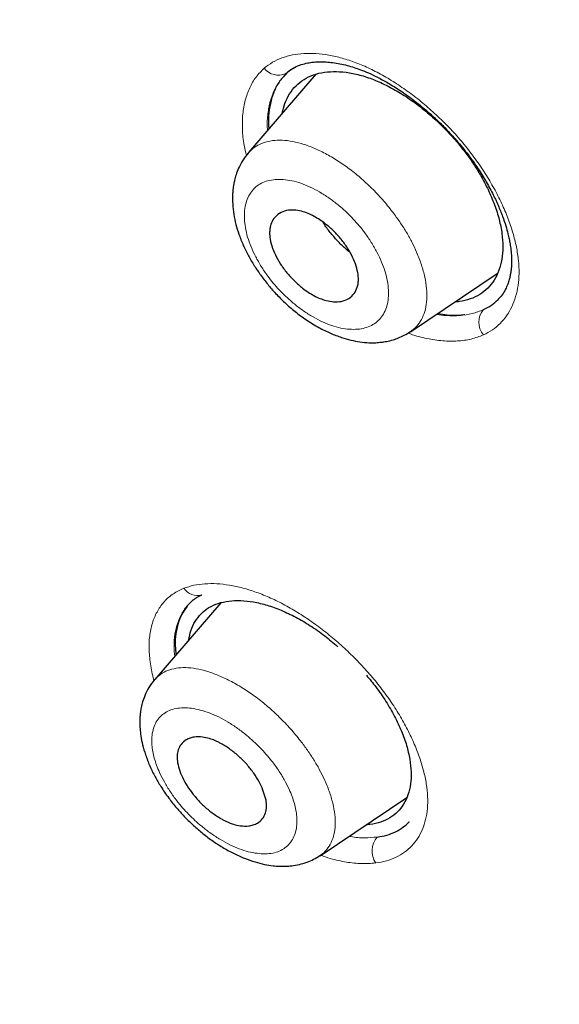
# Model space of a CAD drawing. Header units: millimetres. Extents: x 8 to 830, y 12 to 2106.
# Tile 80 of 624: x 709 to 718, y 706 to 722. Entities that reach past the tile are written whole.
import ezdxf

# ---------------------------------------------------------------- set-up
doc = ezdxf.new("R2010")
doc.units = ezdxf.units.MM

msp = doc.modelspace()

# ---------------------------------------------------------------- linework, layer by layer
at = {"color": 7, "linetype": 'Continuous', "lineweight": 30}
for p, q in [((713.351, 721.124), (713.264, 721.063)), ((713.351, 721.124), (713.264, 721.063)), ((713.713, 721.024), (712.624, 719.76)), ((713.264, 721.063), (713.22, 721.014)), ((713.264, 721.063), (713.22, 721.014)), ((713.34, 720.78), (713.34, 720.779)), ((713.34, 720.78), (713.34, 720.779)), ((712.621, 719.754), (712.626, 719.758)), ((715.238, 716.869), (716.639, 717.81)), ((712.177, 712.496), (711.113, 711.262)), ((711.816, 712.268), (711.815, 712.268)), ((711.816, 712.268), (711.815, 712.268)), ((711.111, 711.257), (711.115, 711.26)), ((713.779, 708.416), (715.177, 709.356)), ((714.911, 709.03), (714.911, 709.03)), ((714.911, 709.03), (714.911, 709.03)), ((715.215, 708.961), (715.21, 708.955)), ((715.215, 708.961), (715.21, 708.955))]:
    msp.add_line(p, q, dxfattribs=at)
at = {"color": 8, "linetype": 'Continuous', "lineweight": 0}
for centre, radius, start, end in [((713.107, 721.296), 0.286, 217.291, 294.6149), ((716.652, 717.023), 0.313, 139.4018, 220.5338), ((711.8, 712.875), 0.26, 213.412, 286.1331), ((714.969, 708.491), 0.35, 139.5905, 213.3906)]:
    msp.add_arc(centre, radius, start, end, dxfattribs=at)
at = {"color": 7, "linetype": 'Continuous', "lineweight": 30}
for points, knots in [([(745.66, 659.793), (745.764, 660.48), (745.971, 661.845), (745.98, 664.126), (745.839, 666.5), (745.56, 668.959), (745.14, 671.737), (744.556, 674.849), (743.797, 678.294), (742.854, 682.202), (741.733, 686.567), (740.511, 691.367), (739.225, 696.219), (737.786, 701.184), (736.391, 705.441), (735.113, 708.944), (734.037, 711.64), (732.813, 714.414), (731.398, 717.272), (729.843, 720.044), (728.157, 722.696), (726.376, 725.186), (724.413, 727.609), (722.337, 729.916), (720.208, 732.099), (717.695, 734.506), (714.797, 737.084), (711.525, 739.783), (708.262, 742.307), (705.016, 744.673), (701.796, 746.871), (698.615, 748.9), (695.479, 750.78), (692.381, 752.569), (689.295, 754.346), (686.217, 756.051), (683.165, 757.625), (680.16, 759.028), (677.244, 760.204), (675.269, 760.946), (674.312, 761.211), (674.26, 761.225)], [0, 0, 0, 0, 0.023935, 0.047635, 0.071169, 0.094574, 0.117899, 0.148366, 0.178728, 0.20898, 0.250046, 0.291057, 0.332254, 0.37365, 0.415251, 0.436181, 0.457263, 0.478525, 0.500011, 0.521763, 0.540096, 0.558639, 0.577194, 0.595519, 0.613623, 0.631556, 0.658212, 0.684675, 0.711018, 0.737314, 0.763595, 0.789782, 0.815797, 0.841579, 0.86736, 0.893376, 0.919565, 0.94584, 0.972143, 0.998483, 1, 1, 1, 1]), ([(743.45, 659.754), (743.536, 660.303), (743.706, 661.399), (743.755, 663.206), (743.693, 665.094), (743.525, 667.057), (743.274, 669.076), (742.895, 671.534), (742.343, 674.457), (741.591, 677.86), (740.714, 681.472), (739.73, 685.281), (738.696, 689.26), (737.633, 693.26), (736.493, 697.313), (735.227, 701.441), (734.03, 704.96), (732.964, 707.832), (732.094, 710.019), (731.136, 712.244), (730.074, 714.508), (728.887, 716.81), (727.667, 718.948), (726.439, 720.901), (725.24, 722.656), (723.945, 724.39), (722.408, 726.273), (720.622, 728.271), (718.603, 730.357), (716.402, 732.483), (714.029, 734.631), (711.494, 736.787), (708.95, 738.833), (706.405, 740.778), (703.657, 742.781), (700.714, 744.8), (697.589, 746.803), (694.493, 748.666), (691.419, 750.443), (688.356, 752.204), (685.314, 753.882), (682.312, 755.424), (679.564, 756.692), (677.073, 757.715), (674.829, 758.533), (672.65, 759.212), (670.55, 759.73), (668.662, 760.044), (666.993, 760.153), (665.547, 760.068), (664.361, 759.784), (663.429, 759.327), (662.726, 758.745), (662.156, 758.011), (661.664, 757.051), (661.286, 755.835), (661.05, 754.356), (660.959, 752.757), (660.986, 751.069), (661.11, 749.313), (661.377, 746.902), (661.862, 743.795), (662.626, 739.955), (663.522, 736.044), (664.503, 732.091), (665.516, 728.124), (666.494, 724.364), (667.481, 720.778), (668.494, 717.36), (669.615, 713.883), (670.712, 710.777), (671.749, 708.066), (672.685, 705.768), (673.71, 703.433), (674.823, 701.061), (675.666, 699.448), (676.088, 698.641)], [0, 0, 0, 0, 0.011709, 0.0234, 0.035079, 0.046745, 0.058401, 0.070053, 0.08835, 0.106637, 0.124908, 0.145647, 0.166375, 0.187119, 0.207887, 0.228673, 0.249479, 0.259892, 0.270315, 0.28075, 0.291198, 0.301658, 0.31213, 0.319994, 0.327864, 0.335737, 0.343609, 0.354092, 0.364563, 0.37502, 0.38755, 0.400066, 0.41258, 0.425091, 0.437599, 0.45323, 0.468841, 0.484431, 0.499999, 0.515569, 0.531166, 0.546782, 0.562408, 0.574915, 0.587424, 0.599934, 0.612454, 0.624987, 0.635443, 0.645912, 0.656393, 0.664263, 0.672136, 0.680006, 0.687871, 0.698343, 0.708803, 0.71925, 0.729685, 0.740108, 0.750521, 0.771326, 0.792113, 0.81288, 0.833624, 0.854353, 0.875091, 0.892532, 0.909986, 0.927451, 0.944927, 0.955919, 0.966921, 0.977933, 0.988958, 1, 1, 1, 1]), ([(743.45, 659.754), (743.536, 660.303), (743.706, 661.399), (743.755, 663.206), (743.693, 665.094), (743.525, 667.057), (743.274, 669.076), (742.895, 671.534), (742.343, 674.457), (741.591, 677.86), (740.714, 681.472), (739.73, 685.281), (738.696, 689.26), (737.633, 693.26), (736.493, 697.313), (735.227, 701.441), (734.03, 704.96), (732.964, 707.832), (732.094, 710.019), (731.136, 712.244), (730.074, 714.508), (728.887, 716.81), (727.667, 718.948), (726.439, 720.901), (725.24, 722.656), (723.945, 724.39), (722.408, 726.273), (720.622, 728.271), (718.603, 730.357), (716.402, 732.483), (714.029, 734.631), (711.494, 736.787), (708.95, 738.833), (706.405, 740.778), (703.657, 742.781), (700.714, 744.8), (697.589, 746.803), (694.493, 748.666), (691.419, 750.443), (688.356, 752.204), (685.314, 753.882), (682.312, 755.424), (679.564, 756.692), (677.073, 757.715), (674.829, 758.533), (672.65, 759.212), (670.55, 759.73), (668.662, 760.044), (666.993, 760.153), (665.547, 760.068), (664.361, 759.784), (663.429, 759.327), (662.726, 758.745), (662.156, 758.011), (661.664, 757.051), (661.286, 755.835), (661.05, 754.356), (660.959, 752.757), (660.986, 751.069), (661.11, 749.313), (661.377, 746.902), (661.862, 743.795), (662.626, 739.955), (663.522, 736.044), (664.503, 732.091), (665.516, 728.124), (666.494, 724.364), (667.481, 720.778), (668.494, 717.36), (669.615, 713.883), (670.712, 710.777), (671.749, 708.066), (672.685, 705.768), (673.71, 703.433), (674.823, 701.061), (675.666, 699.448), (676.088, 698.641)], [0, 0, 0, 0, 0.011709, 0.0234, 0.035079, 0.046745, 0.058401, 0.070053, 0.08835, 0.106637, 0.124908, 0.145647, 0.166375, 0.187119, 0.207887, 0.228673, 0.249479, 0.259892, 0.270315, 0.28075, 0.291198, 0.301658, 0.31213, 0.319994, 0.327864, 0.335737, 0.343609, 0.354092, 0.364563, 0.37502, 0.38755, 0.400066, 0.41258, 0.425091, 0.437599, 0.45323, 0.468841, 0.484431, 0.499999, 0.515569, 0.531166, 0.546782, 0.562408, 0.574915, 0.587424, 0.599934, 0.612454, 0.624987, 0.635443, 0.645912, 0.656393, 0.664263, 0.672136, 0.680006, 0.687871, 0.698343, 0.708803, 0.71925, 0.729685, 0.740108, 0.750521, 0.771326, 0.792113, 0.81288, 0.833624, 0.854353, 0.875091, 0.892532, 0.909986, 0.927451, 0.944927, 0.955919, 0.966921, 0.977933, 0.988958, 1, 1, 1, 1]), ([(742.571, 660.024), (742.702, 660.656), (742.964, 661.919), (743.037, 664.065), (742.952, 666.326), (742.716, 668.694), (742.334, 671.384), (741.782, 674.409), (741.053, 677.773), (740.132, 681.615), (739.022, 685.93), (737.808, 690.683), (736.538, 695.476), (735.118, 700.36), (733.745, 704.541), (732.485, 707.966), (731.426, 710.584), (730.23, 713.25), (728.864, 715.969), (727.38, 718.581), (725.796, 721.051), (724.143, 723.35), (722.332, 725.59), (720.407, 727.748), (718.409, 729.809), (716.02, 732.109), (713.243, 734.595), (710.095, 737.206), (706.949, 739.656), (703.805, 741.957), (700.673, 744.106), (697.565, 746.096), (694.484, 747.945), (692.448, 749.121), (691.43, 749.71)], [0, 0, 0, 0, 0.027961, 0.055896, 0.083926, 0.111994, 0.13998, 0.176562, 0.213145, 0.249758, 0.299733, 0.349715, 0.399667, 0.449587, 0.499558, 0.524633, 0.549704, 0.574672, 0.599627, 0.624766, 0.645672, 0.666497, 0.687479, 0.708392, 0.729201, 0.750078, 0.781476, 0.812638, 0.843742, 0.874921, 0.906237, 0.937548, 0.968776, 1, 1, 1, 1]), ([(713.227, 721.036), (713.263, 721.065), (713.33, 721.12), (713.444, 721.171), (713.55, 721.202), (713.642, 721.218), (713.717, 721.225), (713.776, 721.226), (713.828, 721.226), (713.894, 721.223), (713.985, 721.215), (714.098, 721.196), (714.214, 721.169), (714.325, 721.136), (714.439, 721.096), (714.566, 721.045), (714.715, 720.974), (714.885, 720.881), (715.077, 720.762), (715.288, 720.612), (715.486, 720.451), (715.664, 720.29), (715.814, 720.141), (715.977, 719.965), (716.145, 719.762), (716.308, 719.536), (716.446, 719.317), (716.56, 719.109), (716.652, 718.914), (716.723, 718.738), (716.774, 718.584), (716.808, 718.463), (716.83, 718.368), (716.846, 718.282), (716.86, 718.185), (716.87, 718.075), (716.87, 717.977), (716.865, 717.896), (716.857, 717.833), (716.846, 717.771), (716.83, 717.705), (716.806, 717.631), (716.769, 717.548), (716.717, 717.46), (716.667, 717.407), (716.641, 717.379)], [0, 0, 0, 0, 0.035381, 0.066161, 0.092272, 0.113641, 0.130212, 0.141944, 0.151866, 0.162813, 0.182463, 0.204396, 0.225338, 0.244473, 0.261796, 0.282467, 0.306139, 0.333081, 0.363318, 0.396866, 0.433723, 0.460092, 0.486406, 0.511955, 0.548822, 0.583805, 0.616935, 0.64823, 0.677684, 0.705177, 0.729321, 0.749701, 0.763315, 0.776604, 0.793685, 0.814645, 0.837359, 0.851326, 0.865116, 0.878729, 0.893698, 0.91329, 0.937574, 0.966498, 1, 1, 1, 1]), ([(713.227, 721.036), (713.263, 721.065), (713.33, 721.12), (713.444, 721.171), (713.55, 721.202), (713.642, 721.218), (713.717, 721.225), (713.776, 721.226), (713.828, 721.226), (713.894, 721.223), (713.985, 721.215), (714.098, 721.196), (714.214, 721.169), (714.325, 721.136), (714.439, 721.096), (714.566, 721.045), (714.715, 720.974), (714.885, 720.881), (715.077, 720.762), (715.288, 720.612), (715.486, 720.451), (715.664, 720.29), (715.814, 720.141), (715.977, 719.965), (716.145, 719.762), (716.308, 719.536), (716.446, 719.317), (716.56, 719.109), (716.652, 718.914), (716.723, 718.738), (716.774, 718.584), (716.808, 718.463), (716.83, 718.368), (716.846, 718.282), (716.86, 718.185), (716.87, 718.075), (716.87, 717.977), (716.865, 717.896), (716.857, 717.833), (716.846, 717.771), (716.83, 717.705), (716.806, 717.631), (716.769, 717.548), (716.717, 717.46), (716.667, 717.407), (716.641, 717.379)], [0, 0, 0, 0, 0.035381, 0.066161, 0.092272, 0.113641, 0.130212, 0.141944, 0.151866, 0.162813, 0.182463, 0.204396, 0.225338, 0.244473, 0.261796, 0.282467, 0.306139, 0.333081, 0.363318, 0.396866, 0.433723, 0.460092, 0.486406, 0.511955, 0.548822, 0.583805, 0.616935, 0.64823, 0.677684, 0.705177, 0.729321, 0.749701, 0.763315, 0.776604, 0.793685, 0.814645, 0.837359, 0.851326, 0.865116, 0.878729, 0.893698, 0.91329, 0.937574, 0.966498, 1, 1, 1, 1]), ([(713.171, 720.396), (713.184, 720.449), (713.21, 720.563), (713.285, 720.712), (713.388, 720.843), (713.518, 720.947), (713.672, 721.02), (713.848, 721.062), (714.043, 721.073), (714.252, 721.054), (714.473, 721.002), (714.701, 720.919), (714.934, 720.807), (715.168, 720.667), (715.4, 720.5), (715.624, 720.312), (715.836, 720.105), (716.015, 719.903), (716.164, 719.71), (716.286, 719.532), (716.395, 719.349), (716.502, 719.144), (716.597, 718.919), (716.675, 718.68), (716.701, 718.529), (716.714, 718.454)], [0, 0, 0, 0, 0.03974, 0.085365, 0.131293, 0.176868, 0.222362, 0.268344, 0.313991, 0.360388, 0.405855, 0.451214, 0.496937, 0.542401, 0.588425, 0.634668, 0.680141, 0.72565, 0.759681, 0.793666, 0.827949, 0.862868, 0.908479, 0.954443, 1, 1, 1, 1]), ([(713.171, 720.396), (713.184, 720.449), (713.21, 720.563), (713.285, 720.712), (713.388, 720.843), (713.518, 720.947), (713.672, 721.02), (713.848, 721.062), (714.043, 721.073), (714.252, 721.054), (714.473, 721.002), (714.701, 720.919), (714.934, 720.807), (715.168, 720.667), (715.4, 720.5), (715.624, 720.312), (715.836, 720.105), (716.015, 719.903), (716.164, 719.71), (716.286, 719.532), (716.395, 719.349), (716.502, 719.144), (716.597, 718.919), (716.675, 718.68), (716.701, 718.529), (716.714, 718.454)], [0, 0, 0, 0, 0.03974, 0.085365, 0.131293, 0.176868, 0.222362, 0.268344, 0.313991, 0.360388, 0.405855, 0.451214, 0.496937, 0.542401, 0.588425, 0.634668, 0.680141, 0.72565, 0.759681, 0.793666, 0.827949, 0.862868, 0.908479, 0.954443, 1, 1, 1, 1]), ([(713.264, 721.063), (713.223, 721.022), (713.14, 720.94), (713.049, 720.784), (712.984, 720.606), (712.951, 720.404), (712.941, 720.248), (712.952, 720.157), (712.954, 720.143)], [0, 0, 0, 0, 0.193364, 0.38556, 0.579307, 0.774428, 0.966884, 1, 1, 1, 1]), ([(713.264, 721.063), (713.223, 721.022), (713.14, 720.94), (713.049, 720.784), (712.984, 720.606), (712.951, 720.404), (712.941, 720.248), (712.952, 720.157), (712.954, 720.143)], [0, 0, 0, 0, 0.193364, 0.38556, 0.579307, 0.774428, 0.966884, 1, 1, 1, 1]), ([(712.621, 719.754), (712.589, 719.714), (712.53, 719.638), (712.467, 719.517), (712.426, 719.411), (712.402, 719.325), (712.388, 719.259), (712.38, 719.203), (712.373, 719.147), (712.367, 719.056), (712.368, 718.929), (712.386, 718.767), (712.42, 718.604), (712.471, 718.435), (712.537, 718.268), (712.62, 718.099), (712.716, 717.937), (712.821, 717.783), (712.936, 717.633), (713.065, 717.484), (713.212, 717.336), (713.378, 717.191), (713.562, 717.055), (713.755, 716.938), (713.944, 716.845), (714.117, 716.779), (714.273, 716.734), (714.424, 716.705), (714.539, 716.694), (714.624, 716.692), (714.676, 716.693), (714.724, 716.697), (714.782, 716.703), (714.861, 716.715), (714.953, 716.738), (715.049, 716.771), (715.144, 716.814), (715.205, 716.852), (715.237, 716.872)], [0, 0, 0, 0, 0.0357658, 0.0660127, 0.0906633, 0.109677, 0.1230709, 0.1338095, 0.1461629, 0.1601562, 0.1929726, 0.2281383, 0.2620885, 0.294479, 0.3335101, 0.3696918, 0.4046284, 0.438237, 0.4712696, 0.5063918, 0.5438244, 0.5835882, 0.6258037, 0.6701495, 0.7115593, 0.74889, 0.7820909, 0.812511, 0.8450648, 0.8575858, 0.8690016, 0.8792426, 0.8894608, 0.9060266, 0.9299668, 0.950042, 0.9733971, 1, 1, 1, 1]), ([(714.393, 717.792), (714.395, 717.77), (714.4, 717.723), (714.396, 717.654), (714.378, 717.57), (714.332, 717.48), (714.246, 717.401), (714.131, 717.356), (714.005, 717.349), (713.886, 717.369), (713.779, 717.405), (713.681, 717.452), (713.588, 717.508), (713.481, 717.585), (713.363, 717.688), (713.243, 717.819), (713.139, 717.962), (713.057, 718.109), (712.998, 718.256), (712.971, 718.374), (712.965, 718.464), (712.969, 718.532), (712.987, 718.616), (713.033, 718.706), (713.118, 718.784), (713.231, 718.829), (713.354, 718.838), (713.474, 718.819), (713.583, 718.782), (713.683, 718.734), (713.777, 718.677), (713.885, 718.599), (714.002, 718.495), (714.123, 718.363), (714.226, 718.221), (714.307, 718.075), (714.367, 717.929), (714.385, 717.837), (714.393, 717.792)], [0, 0, 0, 0, 0.015774, 0.033628, 0.053354, 0.086805, 0.124927, 0.163808, 0.197554, 0.226057, 0.24958, 0.270422, 0.291183, 0.312104, 0.343246, 0.374545, 0.405751, 0.437165, 0.468743, 0.500314, 0.516008, 0.533643, 0.553256, 0.586805, 0.624872, 0.662407, 0.695734, 0.724643, 0.7494, 0.77041, 0.791534, 0.81251, 0.843935, 0.875113, 0.90642, 0.937532, 0.968794, 1, 1, 1, 1]), ([(714.259, 718.155), (714.239, 718.17), (714.177, 718.219), (714.073, 718.322), (713.956, 718.455), (713.87, 718.565), (713.832, 718.627), (713.823, 718.641)], [0, 0, 0, 0, 0.1227566, 0.3810114, 0.6496752, 0.9199249, 1, 1, 1, 1]), ([(716.714, 718.454), (716.721, 718.381), (716.735, 718.236), (716.716, 718.037), (716.669, 717.858), (716.593, 717.701), (716.489, 717.57), (716.359, 717.467), (716.204, 717.395), (716.069, 717.357), (715.981, 717.353), (715.958, 717.352)], [0, 0, 0, 0, 0.119371, 0.238818, 0.360471, 0.481026, 0.600127, 0.719789, 0.839075, 0.958208, 1, 1, 1, 1]), ([(716.714, 718.454), (716.721, 718.381), (716.735, 718.236), (716.716, 718.037), (716.669, 717.858), (716.593, 717.701), (716.489, 717.57), (716.359, 717.467), (716.204, 717.395), (716.069, 717.357), (715.981, 717.353), (715.958, 717.352)], [0, 0, 0, 0, 0.119371, 0.238818, 0.360471, 0.481026, 0.600127, 0.719789, 0.839075, 0.958208, 1, 1, 1, 1]), ([(716.415, 717.227), (716.459, 717.249), (716.545, 717.292), (716.614, 717.355), (716.647, 717.386)], [0, 0, 0, 0, 0.51674, 1, 1, 1, 1]), ([(716.415, 717.227), (716.459, 717.249), (716.545, 717.292), (716.614, 717.355), (716.647, 717.386)], [0, 0, 0, 0, 0.51674, 1, 1, 1, 1]), ([(715.679, 717.165), (715.729, 717.157), (715.856, 717.136), (716.002, 717.132), (716.091, 717.146), (716.114, 717.15)], [0, 0, 0, 0, 0.32672, 0.823996, 1, 1, 1, 1]), ([(715.679, 717.165), (715.729, 717.157), (715.856, 717.136), (716.002, 717.132), (716.091, 717.146), (716.114, 717.15)], [0, 0, 0, 0, 0.32672, 0.823996, 1, 1, 1, 1]), ([(694.363, 716.737), (694.555, 716.626), (694.927, 716.412), (695.472, 716.096), (695.987, 715.792), (696.471, 715.499), (696.925, 715.217), (697.341, 714.951), (697.723, 714.699), (698.083, 714.457), (698.437, 714.212), (698.788, 713.964), (699.239, 713.638), (699.789, 713.229), (700.436, 712.728), (701.079, 712.213), (701.72, 711.68), (702.36, 711.128), (702.944, 710.605), (703.469, 710.116), (703.938, 709.662), (704.405, 709.192), (704.868, 708.703), (705.324, 708.196), (705.767, 707.671), (706.194, 707.132), (706.574, 706.618), (706.91, 706.132), (707.207, 705.677), (707.486, 705.219), (707.748, 704.762), (707.986, 704.318), (708.198, 703.897), (708.383, 703.505), (708.544, 703.145), (708.685, 702.814), (708.823, 702.475), (708.965, 702.109), (709.117, 701.698), (709.271, 701.26), (709.426, 700.795), (709.595, 700.26), (709.77, 699.668), (709.947, 699.035), (710.116, 698.403), (710.28, 697.768), (710.444, 697.12), (710.613, 696.464), (710.787, 695.791), (710.94, 695.191), (711.067, 694.673), (711.167, 694.245), (711.257, 693.834), (711.336, 693.442), (711.395, 693.123), (711.436, 692.872), (711.464, 692.691), (711.487, 692.529), (711.503, 692.4), (711.515, 692.301), (711.524, 692.219), (711.533, 692.128), (711.544, 692.017), (711.555, 691.88), (711.566, 691.72), (711.573, 691.538), (711.576, 691.347), (711.573, 691.159), (711.563, 690.954), (711.543, 690.74), (711.511, 690.524), (711.473, 690.346), (711.434, 690.202), (711.397, 690.085), (711.359, 689.986), (711.329, 689.916), (711.307, 689.869), (711.294, 689.841), (711.277, 689.808), (711.255, 689.766), (711.224, 689.711), (711.183, 689.644), (711.131, 689.566), (711.065, 689.481), (711.014, 689.419), (710.983, 689.388), (710.981, 689.386)], [0, 0, 0, 0, 0.018671, 0.036263, 0.052784, 0.068245, 0.082656, 0.095993, 0.107583, 0.118732, 0.129781, 0.140734, 0.151592, 0.17191, 0.191955, 0.211849, 0.231807, 0.251854, 0.271919, 0.28691, 0.301991, 0.317237, 0.332685, 0.348369, 0.364176, 0.38011, 0.396176, 0.409151, 0.422261, 0.435501, 0.448749, 0.461874, 0.474235, 0.485771, 0.496498, 0.506419, 0.51555, 0.527214, 0.539836, 0.553423, 0.567983, 0.583524, 0.604333, 0.624875, 0.64514, 0.666532, 0.687803, 0.709683, 0.73222, 0.755398, 0.770459, 0.785263, 0.799588, 0.813436, 0.826813, 0.833972, 0.840854, 0.846877, 0.851973, 0.855328, 0.858123, 0.861396, 0.865807, 0.87114, 0.877541, 0.885011, 0.893308, 0.90135, 0.909001, 0.920226, 0.930472, 0.939741, 0.946874, 0.953266, 0.958899, 0.963783, 0.965527, 0.967151, 0.968921, 0.971609, 0.975262, 0.97988, 0.985465, 0.992014, 0.999528, 1, 1, 1, 1]), ([(694.363, 716.737), (694.555, 716.626), (694.927, 716.412), (695.472, 716.096), (695.987, 715.792), (696.471, 715.499), (696.925, 715.217), (697.341, 714.951), (697.723, 714.699), (698.083, 714.457), (698.437, 714.212), (698.788, 713.964), (699.239, 713.638), (699.789, 713.229), (700.436, 712.728), (701.079, 712.213), (701.72, 711.68), (702.36, 711.128), (702.944, 710.605), (703.469, 710.116), (703.938, 709.662), (704.405, 709.192), (704.868, 708.703), (705.324, 708.196), (705.767, 707.671), (706.194, 707.132), (706.574, 706.618), (706.91, 706.132), (707.207, 705.677), (707.486, 705.219), (707.748, 704.762), (707.986, 704.318), (708.198, 703.897), (708.383, 703.505), (708.544, 703.145), (708.685, 702.814), (708.823, 702.475), (708.965, 702.109), (709.117, 701.698), (709.271, 701.26), (709.426, 700.795), (709.595, 700.26), (709.77, 699.668), (709.947, 699.035), (710.116, 698.403), (710.28, 697.768), (710.444, 697.12), (710.613, 696.464), (710.787, 695.791), (710.94, 695.191), (711.067, 694.673), (711.167, 694.245), (711.257, 693.834), (711.336, 693.442), (711.395, 693.123), (711.436, 692.872), (711.464, 692.691), (711.487, 692.529), (711.503, 692.4), (711.515, 692.301), (711.524, 692.219), (711.533, 692.128), (711.544, 692.017), (711.555, 691.88), (711.566, 691.72), (711.573, 691.538), (711.576, 691.347), (711.573, 691.159), (711.563, 690.954), (711.543, 690.74), (711.511, 690.524), (711.473, 690.346), (711.434, 690.202), (711.397, 690.085), (711.359, 689.986), (711.329, 689.916), (711.307, 689.869), (711.294, 689.841), (711.277, 689.808), (711.255, 689.766), (711.224, 689.711), (711.183, 689.644), (711.131, 689.566), (711.065, 689.481), (711.014, 689.419), (710.983, 689.388), (710.981, 689.386)], [0, 0, 0, 0, 0.018671, 0.036263, 0.052784, 0.068245, 0.082656, 0.095993, 0.107583, 0.118732, 0.129781, 0.140734, 0.151592, 0.17191, 0.191955, 0.211849, 0.231807, 0.251854, 0.271919, 0.28691, 0.301991, 0.317237, 0.332685, 0.348369, 0.364176, 0.38011, 0.396176, 0.409151, 0.422261, 0.435501, 0.448749, 0.461874, 0.474235, 0.485771, 0.496498, 0.506419, 0.51555, 0.527214, 0.539836, 0.553423, 0.567983, 0.583524, 0.604333, 0.624875, 0.64514, 0.666532, 0.687803, 0.709683, 0.73222, 0.755398, 0.770459, 0.785263, 0.799588, 0.813436, 0.826813, 0.833972, 0.840854, 0.846877, 0.851973, 0.855328, 0.858123, 0.861396, 0.865807, 0.87114, 0.877541, 0.885011, 0.893308, 0.90135, 0.909001, 0.920226, 0.930472, 0.939741, 0.946874, 0.953266, 0.958899, 0.963783, 0.965527, 0.967151, 0.968921, 0.971609, 0.975262, 0.97988, 0.985465, 0.992014, 0.999528, 1, 1, 1, 1]), ([(693.67, 715.888), (693.951, 715.726), (694.55, 715.381), (695.516, 714.818), (696.606, 714.147), (697.819, 713.339), (699.134, 712.39), (700.507, 711.316), (701.614, 710.377), (702.433, 709.638), (702.973, 709.131), (703.504, 708.611), (704.025, 708.073), (704.688, 707.355), (705.515, 706.351), (706.272, 705.243), (706.861, 704.24), (707.294, 703.407), (707.691, 702.535), (708.103, 701.497), (708.487, 700.373), (708.827, 699.238), (709.088, 698.272), (709.291, 697.465), (709.452, 696.808), (709.581, 696.283), (709.709, 695.781), (709.86, 695.192), (710.01, 694.591), (710.145, 694.026), (710.255, 693.541), (710.363, 693.018), (710.464, 692.463), (710.55, 691.881), (710.629, 691.109), (710.632, 690.207), (710.471, 689.47), (710.245, 689.011), (710.055, 688.742), (709.828, 688.511), (709.565, 688.318), (709.05, 688.053), (708.186, 687.88), (706.947, 687.918), (705.691, 688.128), (704.329, 688.512), (702.885, 689.089), (701.406, 689.841), (700.472, 690.375), (700.034, 690.625)], [0, 0, 0, 0, 0.0198778, 0.0423399, 0.0673869, 0.0948431, 0.1246744, 0.1558472, 0.1871329, 0.1996469, 0.2121223, 0.2245832, 0.2370679, 0.2496293, 0.2735211, 0.3023776, 0.3187907, 0.336257, 0.3548137, 0.3745795, 0.4040152, 0.430122, 0.4527738, 0.4719541, 0.4876734, 0.4999351, 0.5098253, 0.5241193, 0.5428104, 0.5537989, 0.5658783, 0.5790467, 0.5933061, 0.6086679, 0.6251603, 0.6565141, 0.687831, 0.7003439, 0.7128948, 0.7254564, 0.7379991, 0.7504931, 0.7902166, 0.8274874, 0.8623801, 0.8948438, 0.9340446, 0.9690614, 1, 1, 1, 1]), ([(711.661, 711.898), (711.671, 711.948), (711.693, 712.058), (711.761, 712.2), (711.859, 712.326), (711.983, 712.424), (712.133, 712.492), (712.305, 712.53), (712.498, 712.538), (712.705, 712.516), (712.925, 712.463), (713.153, 712.38), (713.387, 712.27), (713.623, 712.131), (713.851, 711.973), (713.996, 711.852), (714.066, 711.794)], [0, 0, 0, 0, 0.062116, 0.134479, 0.207367, 0.279632, 0.351817, 0.424738, 0.497139, 0.570644, 0.642778, 0.714798, 0.787278, 0.859409, 0.932447, 1, 1, 1, 1]), ([(711.661, 711.898), (711.671, 711.948), (711.693, 712.058), (711.761, 712.2), (711.859, 712.326), (711.983, 712.424), (712.133, 712.492), (712.305, 712.53), (712.498, 712.538), (712.705, 712.516), (712.925, 712.463), (713.153, 712.38), (713.387, 712.27), (713.623, 712.131), (713.851, 711.973), (713.996, 711.852), (714.066, 711.794)], [0, 0, 0, 0, 0.062116, 0.134479, 0.207367, 0.279632, 0.351817, 0.424738, 0.497139, 0.570644, 0.642778, 0.714798, 0.787278, 0.859409, 0.932447, 1, 1, 1, 1]), ([(711.716, 712.529), (711.74, 712.548), (711.787, 712.586), (711.845, 712.612), (711.873, 712.625)], [0, 0, 0, 0, 0.49787, 1, 1, 1, 1]), ([(711.716, 712.529), (711.74, 712.548), (711.787, 712.586), (711.845, 712.612), (711.873, 712.625)], [0, 0, 0, 0, 0.49787, 1, 1, 1, 1]), ([(711.639, 712.441), (711.615, 712.411), (711.556, 712.336), (711.493, 712.19), (711.451, 712.007), (711.438, 711.83), (711.451, 711.708), (711.456, 711.66)], [0, 0, 0, 0, 0.160152, 0.392388, 0.621694, 0.851475, 1, 1, 1, 1]), ([(711.639, 712.441), (711.615, 712.411), (711.556, 712.336), (711.493, 712.19), (711.451, 712.007), (711.438, 711.83), (711.451, 711.708), (711.456, 711.66)], [0, 0, 0, 0, 0.160152, 0.392388, 0.621694, 0.851475, 1, 1, 1, 1]), ([(711.111, 711.257), (711.079, 711.216), (711.019, 711.14), (710.958, 711.017), (710.918, 710.907), (710.895, 710.813), (710.881, 710.732), (710.873, 710.648), (710.871, 710.559), (710.876, 710.457), (710.889, 710.34), (710.917, 710.201), (710.964, 710.04), (711.03, 709.867), (711.114, 709.695), (711.215, 709.522), (711.332, 709.353), (711.46, 709.192), (711.589, 709.049), (711.724, 708.916), (711.872, 708.785), (712.034, 708.662), (712.206, 708.55), (712.383, 708.452), (712.56, 708.373), (712.729, 708.314), (712.882, 708.276), (712.992, 708.258), (713.072, 708.25), (713.124, 708.247), (713.183, 708.245), (713.26, 708.247), (713.361, 708.258), (713.47, 708.28), (713.578, 708.315), (713.68, 708.358), (713.744, 708.398), (713.778, 708.42)], [0, 0, 0, 0, 0.034928, 0.065319, 0.091042, 0.112089, 0.130206, 0.146453, 0.167357, 0.188478, 0.214373, 0.244972, 0.280166, 0.319066, 0.35608, 0.390325, 0.431885, 0.46879, 0.501769, 0.535624, 0.571297, 0.608803, 0.647142, 0.68578, 0.724787, 0.762134, 0.795841, 0.82618, 0.837278, 0.848353, 0.859468, 0.874467, 0.895963, 0.924033, 0.94643, 0.971762, 1, 1, 1, 1]), ([(714.528, 711.328), (714.58, 711.265), (714.694, 711.128), (714.846, 710.904), (714.984, 710.666), (715.096, 710.427), (715.181, 710.195), (715.212, 710.048), (715.227, 709.975)], [0, 0, 0, 0, 0.1424191, 0.3127175, 0.4862373, 0.6572033, 0.8293841, 1, 1, 1, 1]), ([(714.528, 711.328), (714.58, 711.265), (714.694, 711.128), (714.846, 710.904), (714.984, 710.666), (715.096, 710.427), (715.181, 710.195), (715.212, 710.048), (715.227, 709.975)], [0, 0, 0, 0, 0.1424191, 0.3127175, 0.4862373, 0.6572033, 0.8293841, 1, 1, 1, 1]), ([(712.908, 709.314), (712.912, 709.278), (712.92, 709.202), (712.901, 709.1), (712.855, 709.008), (712.784, 708.946), (712.705, 708.911), (712.614, 708.891), (712.507, 708.894), (712.396, 708.919), (712.318, 708.947), (712.261, 708.973), (712.212, 708.997), (712.131, 709.043), (712.019, 709.12), (711.883, 709.237), (711.721, 709.41), (711.562, 709.647), (711.482, 709.872), (711.471, 710.027), (711.489, 710.129), (711.537, 710.219), (711.606, 710.281), (711.681, 710.315), (711.767, 710.335), (711.871, 710.335), (711.984, 710.312), (712.068, 710.282), (712.129, 710.254), (712.178, 710.229), (712.26, 710.182), (712.373, 710.104), (712.51, 709.986), (712.633, 709.854), (712.736, 709.716), (712.847, 709.531), (712.884, 709.4), (712.908, 709.314)], [0, 0, 0, 0, 0.026921, 0.056593, 0.089295, 0.124984, 0.149349, 0.171151, 0.207342, 0.233416, 0.249764, 0.260738, 0.271602, 0.282409, 0.314746, 0.346547, 0.378079, 0.439704, 0.500178, 0.52716, 0.556717, 0.589386, 0.624784, 0.647563, 0.668221, 0.703478, 0.730542, 0.749447, 0.760539, 0.771581, 0.782628, 0.8153, 0.847468, 0.878906, 0.910034, 0.940519, 1, 1, 1, 1]), ([(715.227, 709.975), (715.237, 709.904), (715.256, 709.763), (715.244, 709.571), (715.203, 709.397), (715.133, 709.245), (715.035, 709.12), (714.909, 709.022), (714.759, 708.954), (714.629, 708.92), (714.544, 708.917), (714.524, 708.917)], [0, 0, 0, 0, 0.119999, 0.240011, 0.362182, 0.483235, 0.602883, 0.723181, 0.842879, 0.962546, 1, 1, 1, 1]), ([(715.227, 709.975), (715.237, 709.904), (715.256, 709.763), (715.244, 709.571), (715.203, 709.397), (715.133, 709.245), (715.035, 709.12), (714.909, 709.022), (714.759, 708.954), (714.629, 708.92), (714.544, 708.917), (714.524, 708.917)], [0, 0, 0, 0, 0.119999, 0.240011, 0.362182, 0.483235, 0.602883, 0.723181, 0.842879, 0.962546, 1, 1, 1, 1]), ([(714.702, 708.718), (714.755, 708.727), (714.86, 708.744), (714.997, 708.799), (715.118, 708.869), (715.183, 708.931), (715.215, 708.961)], [0, 0, 0, 0, 0.253563, 0.507521, 0.761926, 1, 1, 1, 1]), ([(714.702, 708.718), (714.755, 708.727), (714.86, 708.744), (714.997, 708.799), (715.118, 708.869), (715.183, 708.931), (715.215, 708.961)], [0, 0, 0, 0, 0.253563, 0.507521, 0.761926, 1, 1, 1, 1])]:
    msp.add_open_spline(points, degree=3, knots=knots, dxfattribs=at)
at = {"color": 8, "linetype": 'Continuous', "lineweight": 0}
for points, knots in [([(691.426, 750.019), (692.789, 749.23), (695.507, 747.658), (699.622, 745.116), (703.422, 742.536), (706.901, 739.991), (710.058, 737.534), (713.23, 734.903), (716.035, 732.391), (718.45, 730.065), (720.475, 727.978), (722.427, 725.797), (724.259, 723.53), (725.941, 721.208), (727.558, 718.711), (729.071, 716.07), (730.464, 713.319), (731.686, 710.62), (732.768, 707.973), (734.049, 704.52), (735.442, 700.313), (736.879, 695.4), (738.162, 690.579), (739.385, 685.797), (740.581, 681.137), (741.638, 676.658), (742.498, 672.408), (743.028, 668.889), (743.294, 666.061), (743.367, 663.87), (743.293, 661.779), (743.042, 660.54), (742.916, 659.918)], [0, 0, 0, 0, 0.041621, 0.083027, 0.124254, 0.155187, 0.186259, 0.217684, 0.249258, 0.270278, 0.291311, 0.312423, 0.333508, 0.354515, 0.375614, 0.400882, 0.426039, 0.451271, 0.476543, 0.501735, 0.551843, 0.601883, 0.651941, 0.702019, 0.752119, 0.798831, 0.845298, 0.891449, 0.918531, 0.94558, 0.97268, 1, 1, 1, 1]), ([(691.594, 749.498), (692.938, 748.719), (695.625, 747.162), (699.708, 744.651), (703.498, 742.096), (706.974, 739.56), (710.12, 737.12), (713.261, 734.523), (716.031, 732.052), (718.419, 729.761), (720.421, 727.701), (722.345, 725.551), (724.153, 723.307), (725.799, 720.998), (727.375, 718.514), (728.843, 715.893), (730.189, 713.168), (731.363, 710.503), (732.399, 707.9), (733.672, 704.377), (735.086, 699.987), (736.561, 694.792), (737.882, 689.697), (739.18, 684.639), (740.454, 679.614), (741.564, 674.691), (742.285, 670.597), (742.677, 667.303), (742.813, 664.767), (742.766, 662.353), (742.465, 660.947), (742.314, 660.241)], [0, 0, 0, 0, 0.041423, 0.082782, 0.124134, 0.155297, 0.186603, 0.217844, 0.249056, 0.270029, 0.291034, 0.311941, 0.332858, 0.353998, 0.375089, 0.400281, 0.425487, 0.450587, 0.47556, 0.500487, 0.55394, 0.60745, 0.660879, 0.714259, 0.767673, 0.821184, 0.87479, 0.906052, 0.937244, 0.968478, 1, 1, 1, 1]), ([(691.594, 749.498), (692.938, 748.719), (695.625, 747.162), (699.708, 744.651), (703.498, 742.096), (706.974, 739.56), (710.12, 737.12), (713.261, 734.523), (716.031, 732.052), (718.419, 729.761), (720.421, 727.701), (722.345, 725.551), (724.153, 723.307), (725.799, 720.998), (727.375, 718.514), (728.843, 715.893), (730.189, 713.168), (731.363, 710.503), (732.399, 707.9), (733.672, 704.377), (735.086, 699.987), (736.561, 694.792), (737.882, 689.697), (739.18, 684.639), (740.454, 679.614), (741.564, 674.691), (742.285, 670.597), (742.677, 667.303), (742.813, 664.767), (742.766, 662.353), (742.465, 660.947), (742.314, 660.241)], [0, 0, 0, 0, 0.041423, 0.082782, 0.124134, 0.155297, 0.186603, 0.217844, 0.249056, 0.270029, 0.291034, 0.311941, 0.332858, 0.353998, 0.375089, 0.400281, 0.425487, 0.450587, 0.47556, 0.500487, 0.55394, 0.60745, 0.660879, 0.714259, 0.767673, 0.821184, 0.87479, 0.906052, 0.937244, 0.968478, 1, 1, 1, 1]), ([(741.95, 660.218), (742.077, 660.775), (742.329, 661.886), (742.436, 663.758), (742.41, 665.721), (742.253, 667.777), (741.936, 670.378), (741.403, 673.56), (740.607, 677.344), (739.685, 681.207), (738.686, 685.12), (737.677, 689.052), (736.658, 693.004), (735.567, 697.006), (734.36, 701.078), (733.219, 704.546), (732.201, 707.369), (731.364, 709.519), (730.437, 711.71), (729.406, 713.941), (728.248, 716.208), (727.054, 718.312), (725.85, 720.234), (724.673, 721.959), (723.403, 723.658), (721.904, 725.495), (720.156, 727.448), (718.17, 729.493), (716, 731.577), (713.664, 733.681), (711.169, 735.793), (708.661, 737.8), (706.154, 739.712), (703.454, 741.67), (700.567, 743.64), (697.501, 745.594), (694.458, 747.418), (692.446, 748.584), (691.438, 749.168)], [0, 0, 0, 0, 0.025187, 0.050179, 0.075123, 0.100094, 0.125136, 0.166903, 0.208626, 0.250313, 0.291969, 0.333625, 0.37529, 0.416998, 0.458703, 0.500331, 0.521117, 0.541911, 0.562756, 0.58369, 0.604635, 0.625533, 0.64124, 0.657021, 0.672697, 0.688253, 0.709036, 0.729951, 0.750861, 0.775791, 0.800731, 0.825772, 0.850789, 0.87571, 0.906738, 0.93776, 0.968848, 1, 1, 1, 1]), ([(741.95, 660.218), (742.077, 660.775), (742.329, 661.886), (742.436, 663.758), (742.41, 665.721), (742.253, 667.777), (741.936, 670.378), (741.403, 673.56), (740.607, 677.344), (739.685, 681.207), (738.686, 685.12), (737.677, 689.052), (736.658, 693.004), (735.567, 697.006), (734.36, 701.078), (733.219, 704.546), (732.201, 707.369), (731.364, 709.519), (730.437, 711.71), (729.406, 713.941), (728.248, 716.208), (727.054, 718.312), (725.85, 720.234), (724.673, 721.959), (723.403, 723.658), (721.904, 725.495), (720.156, 727.448), (718.17, 729.493), (716, 731.577), (713.664, 733.681), (711.169, 735.793), (708.661, 737.8), (706.154, 739.712), (703.454, 741.67), (700.567, 743.64), (697.501, 745.594), (694.458, 747.418), (692.446, 748.584), (691.438, 749.168)], [0, 0, 0, 0, 0.025187, 0.050179, 0.075123, 0.100094, 0.125136, 0.166903, 0.208626, 0.250313, 0.291969, 0.333625, 0.37529, 0.416998, 0.458703, 0.500331, 0.521117, 0.541911, 0.562756, 0.58369, 0.604635, 0.625533, 0.64124, 0.657021, 0.672697, 0.688253, 0.709036, 0.729951, 0.750861, 0.775791, 0.800731, 0.825772, 0.850789, 0.87571, 0.906738, 0.93776, 0.968848, 1, 1, 1, 1]), ([(712.88, 721.122), (712.923, 721.156), (713.009, 721.222), (713.162, 721.292), (713.331, 721.34), (713.515, 721.363), (713.712, 721.362), (713.919, 721.337), (714.135, 721.288), (714.358, 721.215), (714.585, 721.117), (714.815, 720.997), (715.044, 720.855), (715.271, 720.694), (715.494, 720.516), (715.709, 720.321), (715.915, 720.112), (716.108, 719.891), (716.287, 719.661), (716.447, 719.424), (716.589, 719.183), (716.712, 718.942), (716.813, 718.703), (716.893, 718.467), (716.95, 718.239), (716.984, 718.019), (716.993, 717.81), (716.977, 717.615), (716.938, 717.435), (716.876, 717.272), (716.792, 717.126), (716.687, 717.001), (716.563, 716.895), (716.464, 716.845), (716.414, 716.819)], [0, 0, 0, 0, 0.031218, 0.062467, 0.093755, 0.125063, 0.156363, 0.187622, 0.218816, 0.249944, 0.281046, 0.312183, 0.343376, 0.374627, 0.405929, 0.437278, 0.468681, 0.500171, 0.531643, 0.563015, 0.594336, 0.625625, 0.65688, 0.688089, 0.71924, 0.750336, 0.781432, 0.812598, 0.843837, 0.875124, 0.90642, 0.937684, 0.968882, 1, 1, 1, 1]), ([(712.88, 721.122), (712.923, 721.156), (713.009, 721.222), (713.162, 721.292), (713.331, 721.34), (713.515, 721.363), (713.712, 721.362), (713.919, 721.337), (714.135, 721.288), (714.358, 721.215), (714.585, 721.117), (714.815, 720.997), (715.044, 720.855), (715.271, 720.694), (715.494, 720.516), (715.709, 720.321), (715.915, 720.112), (716.108, 719.891), (716.287, 719.661), (716.447, 719.424), (716.589, 719.183), (716.712, 718.942), (716.813, 718.703), (716.893, 718.467), (716.95, 718.239), (716.984, 718.019), (716.993, 717.81), (716.977, 717.615), (716.938, 717.435), (716.876, 717.272), (716.792, 717.126), (716.687, 717.001), (716.563, 716.895), (716.464, 716.845), (716.414, 716.819)], [0, 0, 0, 0, 0.031218, 0.062467, 0.093755, 0.125063, 0.156363, 0.187622, 0.218816, 0.249944, 0.281046, 0.312183, 0.343376, 0.374627, 0.405929, 0.437278, 0.468681, 0.500171, 0.531643, 0.563015, 0.594336, 0.625625, 0.65688, 0.688089, 0.71924, 0.750336, 0.781432, 0.812598, 0.843837, 0.875124, 0.90642, 0.937684, 0.968882, 1, 1, 1, 1]), ([(712.593, 719.716), (712.58, 719.77), (712.543, 719.917), (712.523, 720.141), (712.528, 720.385), (712.568, 720.609), (712.64, 720.809), (712.741, 720.985), (712.834, 721.077), (712.88, 721.122)], [0, 0, 0, 0, 0.088852, 0.24018, 0.391925, 0.54404, 0.696289, 0.848364, 1, 1, 1, 1]), ([(712.593, 719.716), (712.58, 719.77), (712.543, 719.917), (712.523, 720.141), (712.528, 720.385), (712.568, 720.609), (712.64, 720.809), (712.741, 720.985), (712.834, 721.077), (712.88, 721.122)], [0, 0, 0, 0, 0.088852, 0.24018, 0.391925, 0.54404, 0.696289, 0.848364, 1, 1, 1, 1]), ([(713.22, 721.014), (713.193, 720.987), (713.123, 720.917), (713.042, 720.775), (712.972, 720.594), (712.935, 720.39), (712.922, 720.23), (712.932, 720.136), (712.934, 720.12)], [0, 0, 0, 0, 0.131231, 0.33856, 0.545867, 0.752757, 0.958935, 1, 1, 1, 1]), ([(713.22, 721.014), (713.193, 720.987), (713.123, 720.917), (713.042, 720.775), (712.972, 720.594), (712.935, 720.39), (712.922, 720.23), (712.932, 720.136), (712.934, 720.12)], [0, 0, 0, 0, 0.131231, 0.33856, 0.545867, 0.752757, 0.958935, 1, 1, 1, 1]), ([(712.626, 719.758), (712.655, 719.788), (712.715, 719.849), (712.833, 719.911), (712.97, 719.952), (713.125, 719.966), (713.295, 719.952), (713.477, 719.91), (713.668, 719.842), (713.865, 719.749), (714.063, 719.634), (714.26, 719.497), (714.452, 719.341), (714.636, 719.167), (714.81, 718.979), (714.957, 718.796), (715.079, 718.625), (715.179, 718.468), (715.266, 718.311), (715.348, 718.137), (715.42, 717.948), (715.473, 717.75), (715.502, 717.563), (715.506, 717.389), (715.484, 717.231), (715.435, 717.094), (715.361, 716.98), (715.293, 716.906), (715.244, 716.879), (715.235, 716.874)], [0, 0, 0, 0, 0.036854, 0.076658, 0.116349, 0.155895, 0.195379, 0.235074, 0.274931, 0.314821, 0.354601, 0.394155, 0.433548, 0.473162, 0.512982, 0.552914, 0.58289, 0.612848, 0.642784, 0.672699, 0.712541, 0.752377, 0.792193, 0.831952, 0.871632, 0.911267, 0.950946, 0.990696, 1, 1, 1, 1]), ([(712.559, 718.693), (712.563, 718.646), (712.571, 718.551), (712.609, 718.398), (712.665, 718.241), (712.739, 718.081), (712.829, 717.922), (712.926, 717.779), (713.024, 717.654), (713.119, 717.546), (713.221, 717.444), (713.34, 717.337), (713.476, 717.23), (713.628, 717.129), (713.78, 717.046), (713.931, 716.98), (714.079, 716.935), (714.221, 716.911), (714.354, 716.906), (714.477, 716.921), (714.586, 716.956), (714.68, 717.012), (714.758, 717.086), (714.818, 717.179), (714.861, 717.286), (714.884, 717.408), (714.886, 717.542), (714.87, 717.685), (714.832, 717.837), (714.775, 717.994), (714.7, 718.154), (714.609, 718.313), (714.512, 718.455), (714.413, 718.58), (714.317, 718.688), (714.215, 718.791), (714.097, 718.897), (713.962, 719.004), (713.811, 719.106), (713.658, 719.19), (713.508, 719.255), (713.361, 719.301), (713.22, 719.326), (713.087, 719.331), (712.965, 719.316), (712.857, 719.281), (712.763, 719.226), (712.685, 719.151), (712.625, 719.059), (712.583, 718.951), (712.558, 718.829), (712.559, 718.738), (712.559, 718.693)], [0, 0, 0, 0, 0.020644, 0.041552, 0.062316, 0.083167, 0.104155, 0.12481, 0.140404, 0.155908, 0.171487, 0.187305, 0.208316, 0.229045, 0.249845, 0.27052, 0.291239, 0.312366, 0.333158, 0.35409, 0.374881, 0.395603, 0.41651, 0.437342, 0.458427, 0.479205, 0.500032, 0.520789, 0.541502, 0.562549, 0.583354, 0.604278, 0.625046, 0.640562, 0.656265, 0.671847, 0.687503, 0.708351, 0.729298, 0.749998, 0.770737, 0.791434, 0.812466, 0.833445, 0.854167, 0.874977, 0.895684, 0.916392, 0.937455, 0.958272, 0.979217, 1, 1, 1, 1]), ([(715.659, 717.151), (715.712, 717.143), (715.842, 717.123), (716.035, 717.128), (716.238, 717.157), (716.356, 717.203), (716.415, 717.227)], [0, 0, 0, 0, 0.184925, 0.456186, 0.727782, 1, 1, 1, 1]), ([(715.659, 717.151), (715.712, 717.143), (715.842, 717.123), (716.035, 717.128), (716.238, 717.157), (716.356, 717.203), (716.415, 717.227)], [0, 0, 0, 0, 0.184925, 0.456186, 0.727782, 1, 1, 1, 1]), ([(694.305, 716.832), (694.666, 716.624), (695.388, 716.208), (696.487, 715.556), (697.6, 714.847), (698.721, 714.076), (699.783, 713.293), (700.782, 712.511), (701.72, 711.738), (702.653, 710.926), (703.575, 710.077), (704.475, 709.185), (705.34, 708.25), (706.148, 707.27), (706.886, 706.262), (707.538, 705.242), (708.099, 704.228), (708.575, 703.232), (709.005, 702.192), (709.397, 701.113), (709.751, 699.998), (710.06, 698.907), (710.34, 697.836), (710.607, 696.778), (710.882, 695.725), (711.147, 694.683), (711.382, 693.663), (711.567, 692.674), (711.678, 691.778), (711.703, 690.984), (711.642, 690.297), (711.482, 689.687), (711.205, 689.177), (710.821, 688.769), (710.33, 688.477), (709.86, 688.313), (709.538, 688.273), (709.434, 688.26)], [0, 0, 0, 0, 0.031955, 0.0639388, 0.0959351, 0.1277601, 0.1594607, 0.1858965, 0.2124283, 0.239108, 0.2657098, 0.2922265, 0.3188757, 0.3454902, 0.3720867, 0.398862, 0.4254792, 0.4519862, 0.4786108, 0.5105892, 0.5425686, 0.5745944, 0.6066512, 0.6386838, 0.6706882, 0.7026669, 0.7346086, 0.7665475, 0.7985899, 0.8255096, 0.8524981, 0.8794067, 0.9063461, 0.9333379, 0.9602565, 0.9871912, 1, 1, 1, 1]), ([(694.305, 716.832), (694.666, 716.624), (695.388, 716.208), (696.487, 715.556), (697.6, 714.847), (698.721, 714.076), (699.783, 713.293), (700.782, 712.511), (701.72, 711.738), (702.653, 710.926), (703.575, 710.077), (704.475, 709.185), (705.34, 708.25), (706.148, 707.27), (706.886, 706.262), (707.538, 705.242), (708.099, 704.228), (708.575, 703.232), (709.005, 702.192), (709.397, 701.113), (709.751, 699.998), (710.06, 698.907), (710.34, 697.836), (710.607, 696.778), (710.882, 695.725), (711.147, 694.683), (711.382, 693.663), (711.567, 692.674), (711.678, 691.778), (711.703, 690.984), (711.642, 690.297), (711.482, 689.687), (711.205, 689.177), (710.821, 688.769), (710.33, 688.477), (709.86, 688.313), (709.538, 688.273), (709.434, 688.26)], [0, 0, 0, 0, 0.031955, 0.0639388, 0.0959351, 0.1277601, 0.1594607, 0.1858965, 0.2124283, 0.239108, 0.2657098, 0.2922265, 0.3188757, 0.3454902, 0.3720867, 0.398862, 0.4254792, 0.4519862, 0.4786108, 0.5105892, 0.5425686, 0.5745944, 0.6066512, 0.6386838, 0.6706882, 0.7026669, 0.7346086, 0.7665475, 0.7985899, 0.8255096, 0.8524981, 0.8794067, 0.9063461, 0.9333379, 0.9602565, 0.9871912, 1, 1, 1, 1]), ([(716.414, 716.819), (716.35, 716.795), (716.221, 716.746), (715.999, 716.716), (715.761, 716.718), (715.506, 716.759), (715.317, 716.803), (715.212, 716.845), (715.199, 716.85)], [0, 0, 0, 0, 0.1952235, 0.3896409, 0.5836856, 0.7777436, 0.972243, 1, 1, 1, 1]), ([(716.414, 716.819), (716.35, 716.795), (716.221, 716.746), (715.999, 716.716), (715.761, 716.718), (715.506, 716.759), (715.317, 716.803), (715.212, 716.845), (715.199, 716.85)], [0, 0, 0, 0, 0.1952235, 0.3896409, 0.5836856, 0.7777436, 0.972243, 1, 1, 1, 1]), ([(711.583, 712.731), (711.636, 712.749), (711.741, 712.785), (711.921, 712.807), (712.113, 712.808), (712.318, 712.785), (712.533, 712.739), (712.755, 712.669), (712.982, 712.578), (713.213, 712.464), (713.444, 712.328), (713.674, 712.174), (713.9, 712.002), (714.12, 711.815), (714.332, 711.615), (714.533, 711.403), (714.72, 711.181), (714.892, 710.951), (715.045, 710.717), (715.178, 710.481), (715.291, 710.247), (715.382, 710.016), (715.451, 709.791), (715.497, 709.575), (715.519, 709.37), (715.516, 709.177), (715.487, 709), (715.434, 708.84), (715.359, 708.697), (715.262, 708.574), (715.145, 708.47), (715.008, 708.389), (714.853, 708.328), (714.736, 708.309), (714.677, 708.299)], [0, 0, 0, 0, 0.031232, 0.062523, 0.093858, 0.125208, 0.156535, 0.187803, 0.218996, 0.250123, 0.281251, 0.312425, 0.343642, 0.37489, 0.406156, 0.43744, 0.468766, 0.500187, 0.531637, 0.563019, 0.594354, 0.625644, 0.656883, 0.688062, 0.71919, 0.750294, 0.78142, 0.812594, 0.843815, 0.875067, 0.906325, 0.937568, 0.968787, 1, 1, 1, 1]), ([(711.583, 712.731), (711.636, 712.749), (711.741, 712.785), (711.921, 712.807), (712.113, 712.808), (712.318, 712.785), (712.533, 712.739), (712.755, 712.669), (712.982, 712.578), (713.213, 712.464), (713.444, 712.328), (713.674, 712.174), (713.9, 712.002), (714.12, 711.815), (714.332, 711.615), (714.533, 711.403), (714.72, 711.181), (714.892, 710.951), (715.045, 710.717), (715.178, 710.481), (715.291, 710.247), (715.382, 710.016), (715.451, 709.791), (715.497, 709.575), (715.519, 709.37), (715.516, 709.177), (715.487, 709), (715.434, 708.84), (715.359, 708.697), (715.262, 708.574), (715.145, 708.47), (715.008, 708.389), (714.853, 708.328), (714.736, 708.309), (714.677, 708.299)], [0, 0, 0, 0, 0.031232, 0.062523, 0.093858, 0.125208, 0.156535, 0.187803, 0.218996, 0.250123, 0.281251, 0.312425, 0.343642, 0.37489, 0.406156, 0.43744, 0.468766, 0.500187, 0.531637, 0.563019, 0.594354, 0.625644, 0.656883, 0.688062, 0.71919, 0.750294, 0.78142, 0.812594, 0.843815, 0.875067, 0.906325, 0.937568, 0.968787, 1, 1, 1, 1]), ([(711.102, 711.244), (711.101, 711.246), (711.071, 711.339), (711.04, 711.514), (711.015, 711.763), (711.03, 711.99), (711.077, 712.195), (711.156, 712.374), (711.268, 712.525), (711.408, 712.649), (711.525, 712.704), (711.583, 712.731)], [0, 0, 0, 0, 0.002734, 0.127415, 0.252608, 0.377746, 0.502234, 0.626402, 0.75054, 0.87495, 1, 1, 1, 1]), ([(711.102, 711.244), (711.101, 711.246), (711.071, 711.339), (711.04, 711.514), (711.015, 711.763), (711.03, 711.99), (711.077, 712.195), (711.156, 712.374), (711.268, 712.525), (711.408, 712.649), (711.525, 712.704), (711.583, 712.731)], [0, 0, 0, 0, 0.002734, 0.127415, 0.252608, 0.377746, 0.502234, 0.626402, 0.75054, 0.87495, 1, 1, 1, 1]), ([(711.764, 712.564), (711.728, 712.536), (711.648, 712.472), (711.554, 712.34), (711.479, 712.178), (711.435, 711.992), (711.418, 711.811), (711.43, 711.686), (711.435, 711.636)], [0, 0, 0, 0, 0.1460439, 0.3285914, 0.5112369, 0.6941971, 0.8777729, 1, 1, 1, 1]), ([(711.764, 712.564), (711.728, 712.536), (711.648, 712.472), (711.554, 712.34), (711.479, 712.178), (711.435, 711.992), (711.418, 711.811), (711.43, 711.686), (711.435, 711.636)], [0, 0, 0, 0, 0.1460439, 0.3285914, 0.5112369, 0.6941971, 0.8777729, 1, 1, 1, 1]), ([(711.115, 711.26), (711.144, 711.289), (711.204, 711.349), (711.321, 711.408), (711.457, 711.445), (711.61, 711.455), (711.78, 711.438), (711.962, 711.393), (712.153, 711.323), (712.35, 711.229), (712.55, 711.114), (712.747, 710.978), (712.941, 710.823), (713.127, 710.651), (713.304, 710.465), (713.454, 710.286), (713.579, 710.118), (713.681, 709.964), (713.77, 709.81), (713.856, 709.64), (713.931, 709.455), (713.988, 709.262), (714.021, 709.079), (714.028, 708.91), (714.008, 708.758), (713.963, 708.625), (713.89, 708.516), (713.827, 708.448), (713.782, 708.424), (713.776, 708.421)], [0, 0, 0, 0, 0.038264, 0.078188, 0.117984, 0.157626, 0.197251, 0.237081, 0.277039, 0.316991, 0.356798, 0.396358, 0.435829, 0.475547, 0.515452, 0.555446, 0.585454, 0.61544, 0.64541, 0.675366, 0.715295, 0.755232, 0.795145, 0.83499, 0.874749, 0.914475, 0.954245, 0.994077, 1, 1, 1, 1]), ([(711.068, 710.202), (711.071, 710.168), (711.079, 710.1), (711.105, 709.991), (711.141, 709.878), (711.194, 709.75), (711.266, 709.606), (711.36, 709.451), (711.46, 709.312), (711.561, 709.19), (711.658, 709.085), (711.762, 708.984), (711.882, 708.879), (712.02, 708.774), (712.172, 708.674), (712.325, 708.591), (712.476, 708.525), (712.624, 708.478), (712.765, 708.452), (712.897, 708.444), (713.018, 708.456), (713.125, 708.488), (713.217, 708.539), (713.293, 708.609), (713.35, 708.698), (713.389, 708.801), (713.408, 708.919), (713.407, 709.037), (713.392, 709.152), (713.367, 709.26), (713.33, 709.372), (713.277, 709.5), (713.205, 709.643), (713.11, 709.797), (713.009, 709.936), (712.909, 710.057), (712.811, 710.162), (712.707, 710.262), (712.587, 710.367), (712.449, 710.473), (712.297, 710.574), (712.144, 710.658), (711.993, 710.723), (711.846, 710.77), (711.706, 710.798), (711.574, 710.806), (711.454, 710.794), (711.347, 710.762), (711.255, 710.711), (711.18, 710.641), (711.123, 710.553), (711.084, 710.45), (711.063, 710.333), (711.066, 710.245), (711.068, 710.202)], [0, 0, 0, 0, 0.015544, 0.031049, 0.046678, 0.06259, 0.083413, 0.104413, 0.125064, 0.140643, 0.156139, 0.171716, 0.187533, 0.20853, 0.22925, 0.250045, 0.270754, 0.291463, 0.312535, 0.333484, 0.354204, 0.375035, 0.395717, 0.416408, 0.437474, 0.458545, 0.479312, 0.500137, 0.515724, 0.531232, 0.546823, 0.562656, 0.583639, 0.604351, 0.625151, 0.640617, 0.656073, 0.671682, 0.687602, 0.708426, 0.729395, 0.750066, 0.770817, 0.791505, 0.812496, 0.833479, 0.854191, 0.874975, 0.895711, 0.916408, 0.937425, 0.958469, 0.979211, 1, 1, 1, 1]), ([(714.247, 708.73), (714.256, 708.728), (714.343, 708.71), (714.499, 708.701), (714.635, 708.712), (714.702, 708.718)], [0, 0, 0, 0, 0.053933, 0.52695, 1, 1, 1, 1]), ([(714.247, 708.73), (714.256, 708.728), (714.343, 708.71), (714.499, 708.701), (714.635, 708.712), (714.702, 708.718)], [0, 0, 0, 0, 0.053933, 0.52695, 1, 1, 1, 1]), ([(714.677, 708.299), (714.603, 708.293), (714.454, 708.282), (714.207, 708.31), (713.985, 708.356), (713.843, 708.406), (713.791, 708.424)], [0, 0, 0, 0, 0.279335, 0.559457, 0.83989, 1, 1, 1, 1]), ([(714.677, 708.299), (714.603, 708.293), (714.454, 708.282), (714.207, 708.31), (713.985, 708.356), (713.843, 708.406), (713.791, 708.424)], [0, 0, 0, 0, 0.279335, 0.559457, 0.83989, 1, 1, 1, 1])]:
    msp.add_open_spline(points, degree=3, knots=knots, dxfattribs=at)

doc.saveas('drawing.dxf')
